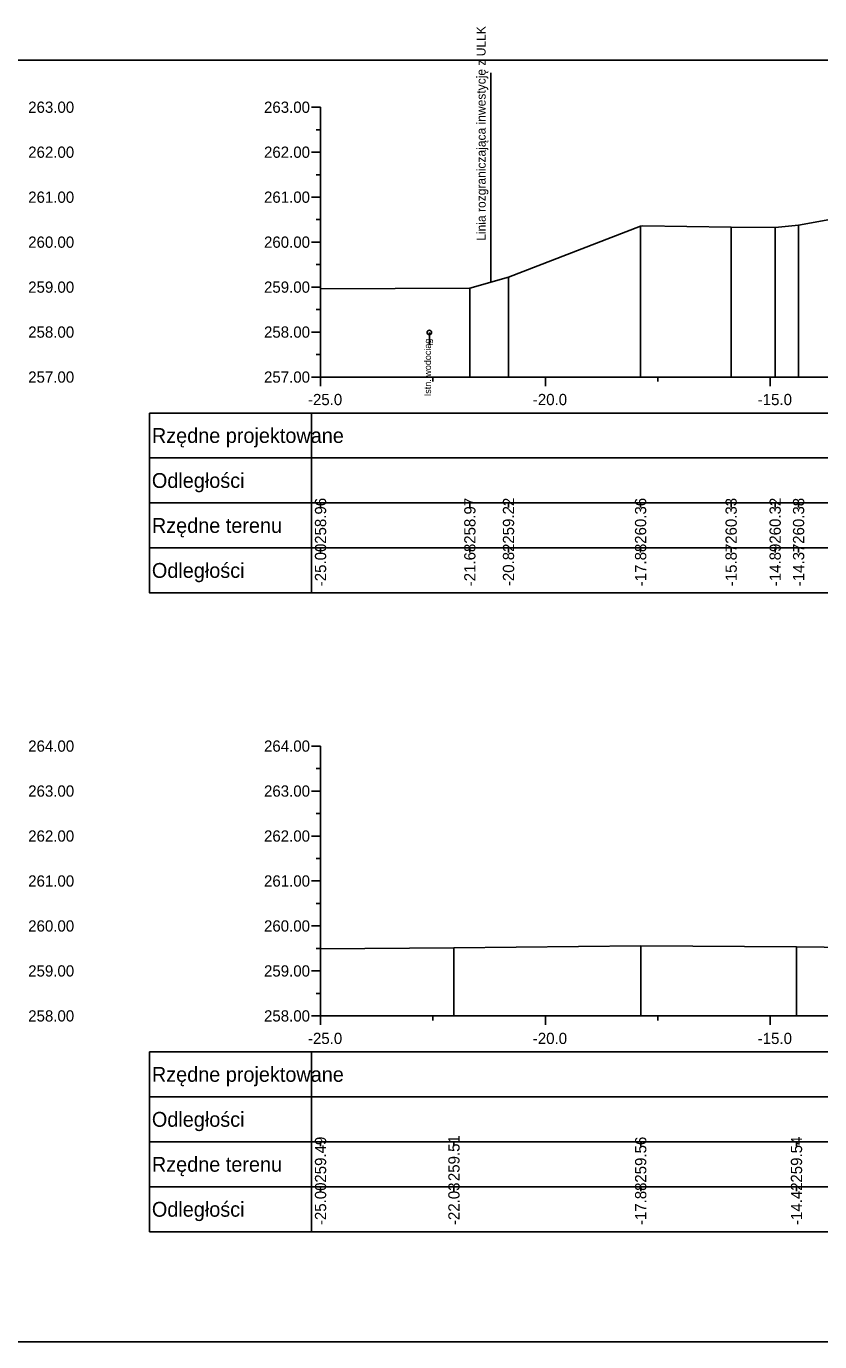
# Model space of a CAD drawing. Extents: x 6516023 to 6560129, y 5513077 to 5529206.
# Drawn here: x 6517223.72 to 6517241.36, y 5513364.27 to 5513393.52 of the extents above; entities that cross this region are included whole.
import ezdxf

# ---------------------------------------------------------------- set-up
doc = ezdxf.new("R2010")
doc.units = 0
for name, color, linetype in [('TOR_PRZEK_P-kable', 7, 'Continuous'), ('TOR_PRZEK_P-tabelka istniejace', 7, 'Continuous'), ('TOR_PRZEK_P-tabelka projektowane', 7, 'Continuous'), ('TOR_PRZEK_P-teren istniejacy', 7, 'Continuous'), ('TOR_PRZEK_P-uklad odniesienia', 7, 'Continuous'), ('TOR_PS_T-granica PKP-projektowana', 7, 'Continuous'), ('TOR_RAMKI-ramka+tabelka 1', 7, 'Continuous')]:
    doc.layers.add(name, color=color, linetype=linetype)

msp = doc.modelspace()

# ---------------------------------------------------------------- linework, layer by layer
at = {"layer": 'TOR_PRZEK_P-kable'}
msp.add_line((6517232.683, 5513386.709), (6517232.683, 5513386.44), dxfattribs=at)
msp.add_circle((6517232.683, 5513386.709), 0.05, dxfattribs=at)
at = {"layer": 'TOR_PRZEK_P-tabelka istniejace'}
for p, q in [((6517226.463, 5513382.917), (6517226.463, 5513380.917)), ((6517230.063, 5513382.917), (6517230.063, 5513380.917)), ((6517230.263, 5513382.817), (6517230.263, 5513382.917)), ((6517233.583, 5513382.817), (6517233.583, 5513382.917)), ((6517234.442, 5513382.817), (6517234.442, 5513382.917)), ((6517237.379, 5513382.817), (6517237.379, 5513382.917)), ((6517239.392, 5513382.817), (6517239.392, 5513382.917)), ((6517240.371, 5513382.817), (6517240.371, 5513382.917)), ((6517240.892, 5513382.817), (6517240.892, 5513382.917)), ((6517226.463, 5513381.917), (6517280.263, 5513381.917)), ((6517230.263, 5513381.817), (6517230.263, 5513381.917)), ((6517233.583, 5513381.817), (6517233.583, 5513381.917)), ((6517234.442, 5513381.817), (6517234.442, 5513381.917)), ((6517237.379, 5513381.817), (6517237.379, 5513381.917)), ((6517239.392, 5513381.817), (6517239.392, 5513381.917)), ((6517240.371, 5513381.817), (6517240.371, 5513381.917)), ((6517240.892, 5513381.817), (6517240.892, 5513381.917)), ((6517226.463, 5513368.711), (6517226.463, 5513366.711)), ((6517230.063, 5513368.711), (6517230.063, 5513366.711)), ((6517230.263, 5513368.611), (6517230.263, 5513368.711)), ((6517233.229, 5513368.611), (6517233.229, 5513368.711)), ((6517237.381, 5513368.611), (6517237.381, 5513368.711)), ((6517240.845, 5513368.611), (6517240.845, 5513368.711)), ((6517226.463, 5513367.711), (6517280.263, 5513367.711)), ((6517230.263, 5513367.611), (6517230.263, 5513367.711)), ((6517233.229, 5513367.611), (6517233.229, 5513367.711)), ((6517237.381, 5513367.611), (6517237.381, 5513367.711)), ((6517240.845, 5513367.611), (6517240.845, 5513367.711))]:
    msp.add_line(p, q, dxfattribs=at)
for points in [[(6517237.379, 5513389.074), (6517237.379, 5513385.917), (6517237.379, 5513385.787), (6517237.379, 5513385.717)], [(6517239.392, 5513389.05), (6517239.392, 5513385.917), (6517239.392, 5513385.787), (6517239.392, 5513385.717)], [(6517240.371, 5513389.04), (6517240.371, 5513385.917), (6517240.371, 5513385.787), (6517240.371, 5513385.717)], [(6517240.892, 5513389.095), (6517240.892, 5513385.917), (6517240.892, 5513385.787), (6517240.892, 5513385.717)], [(6517234.442, 5513387.94), (6517234.442, 5513385.917), (6517234.442, 5513385.787), (6517234.442, 5513385.717)], [(6517230.263, 5513387.678), (6517230.263, 5513385.917), (6517230.263, 5513385.787), (6517230.263, 5513385.717)], [(6517233.583, 5513387.692), (6517233.583, 5513385.917), (6517233.583, 5513385.787), (6517233.583, 5513385.717)], [(6517230.263, 5513373), (6517230.263, 5513371.711), (6517230.263, 5513371.581), (6517230.263, 5513371.511)], [(6517233.229, 5513373.023), (6517233.229, 5513371.711), (6517233.229, 5513371.581), (6517233.229, 5513371.511)], [(6517237.381, 5513373.071), (6517237.381, 5513371.711), (6517237.381, 5513371.581), (6517237.381, 5513371.511)], [(6517240.845, 5513373.047), (6517240.845, 5513371.711), (6517240.845, 5513371.581), (6517240.845, 5513371.511)]]:
    msp.add_lwpolyline(points, dxfattribs=at)
for points in [[(6517226.463, 5513382.917), (6517226.463, 5513380.917), (6517280.263, 5513380.917), (6517280.263, 5513382.917)], [(6517226.463, 5513368.711), (6517226.463, 5513366.711), (6517280.263, 5513366.711), (6517280.263, 5513368.711)]]:
    msp.add_lwpolyline(points, close=True, dxfattribs=at)
at = {"layer": 'TOR_PRZEK_P-tabelka projektowane'}
for p, q in [((6517226.463, 5513384.917), (6517226.463, 5513382.917)), ((6517230.063, 5513384.917), (6517230.063, 5513382.917)), ((6517226.463, 5513383.917), (6517280.263, 5513383.917)), ((6517226.463, 5513370.711), (6517226.463, 5513368.711)), ((6517230.063, 5513370.711), (6517230.063, 5513368.711)), ((6517226.463, 5513369.711), (6517280.263, 5513369.711))]:
    msp.add_line(p, q, dxfattribs=at)
for points in [[(6517226.463, 5513384.917), (6517226.463, 5513382.917), (6517280.263, 5513382.917), (6517280.263, 5513384.917)], [(6517226.463, 5513370.711), (6517226.463, 5513368.711), (6517280.263, 5513368.711), (6517280.263, 5513370.711)]]:
    msp.add_lwpolyline(points, close=True, dxfattribs=at)
at = {"layer": 'TOR_PRZEK_P-teren istniejacy'}
for points in [[(6517230.263, 5513387.678), (6517233.583, 5513387.692), (6517234.442, 5513387.94), (6517237.379, 5513389.074), (6517237.422, 5513389.076), (6517239.392, 5513389.05), (6517240.371, 5513389.04), (6517240.892, 5513389.095), (6517241.83, 5513389.265)], [(6517230.263, 5513373), (6517233.229, 5513373.023), (6517237.381, 5513373.071), (6517240.845, 5513373.047), (6517243.317, 5513373.019), (6517244.516, 5513373.008), (6517246.741, 5513372.869), (6517248.116, 5513372.465), (6517248.638, 5513372.336), (6517251.342, 5513373.81), (6517252.577, 5513374.456), (6517252.86, 5513374.559), (6517253.385, 5513374.701), (6517254.053, 5513374.788), (6517254.37, 5513374.91), (6517256.207, 5513374.986), (6517257.187, 5513374.986), (6517257.583, 5513374.819), (6517258.327, 5513374.551), (6517258.399, 5513374.527), (6517258.685, 5513374.434), (6517260.323, 5513373.849)]]:
    msp.add_lwpolyline(points, dxfattribs=at)
at = {"layer": 'TOR_PRZEK_P-uklad odniesienia'}
for p, q in [((6517230.063, 5513391.717), (6517230.263, 5513391.717)), ((6517230.263, 5513391.717), (6517230.263, 5513385.717)), ((6517230.163, 5513391.217), (6517230.263, 5513391.217)), ((6517230.063, 5513390.717), (6517230.263, 5513390.717)), ((6517230.163, 5513390.217), (6517230.263, 5513390.217)), ((6517230.063, 5513389.717), (6517230.263, 5513389.717)), ((6517230.163, 5513389.217), (6517230.263, 5513389.217)), ((6517230.063, 5513388.717), (6517230.263, 5513388.717)), ((6517230.163, 5513388.217), (6517230.263, 5513388.217)), ((6517230.063, 5513387.717), (6517230.263, 5513387.717)), ((6517230.163, 5513387.217), (6517230.263, 5513387.217)), ((6517230.063, 5513386.717), (6517230.263, 5513386.717)), ((6517230.163, 5513386.217), (6517230.263, 5513386.217)), ((6517230.063, 5513385.717), (6517230.263, 5513385.717)), ((6517230.263, 5513385.717), (6517280.263, 5513385.717)), ((6517230.263, 5513385.517), (6517230.263, 5513385.717)), ((6517232.763, 5513385.617), (6517232.763, 5513385.717)), ((6517235.263, 5513385.517), (6517235.263, 5513385.717)), ((6517237.763, 5513385.617), (6517237.763, 5513385.717)), ((6517240.263, 5513385.517), (6517240.263, 5513385.717)), ((6517230.063, 5513377.511), (6517230.263, 5513377.511)), ((6517230.263, 5513377.511), (6517230.263, 5513371.511)), ((6517230.163, 5513377.011), (6517230.263, 5513377.011)), ((6517230.063, 5513376.511), (6517230.263, 5513376.511)), ((6517230.163, 5513376.011), (6517230.263, 5513376.011)), ((6517230.063, 5513375.511), (6517230.263, 5513375.511)), ((6517230.163, 5513375.011), (6517230.263, 5513375.011)), ((6517230.063, 5513374.511), (6517230.263, 5513374.511)), ((6517230.163, 5513374.011), (6517230.263, 5513374.011)), ((6517230.063, 5513373.511), (6517230.263, 5513373.511)), ((6517230.163, 5513373.011), (6517230.263, 5513373.011)), ((6517230.063, 5513372.511), (6517230.263, 5513372.511)), ((6517230.163, 5513372.011), (6517230.263, 5513372.011)), ((6517230.063, 5513371.511), (6517230.263, 5513371.511)), ((6517230.263, 5513371.511), (6517280.263, 5513371.511)), ((6517230.263, 5513371.311), (6517230.263, 5513371.511)), ((6517232.763, 5513371.411), (6517232.763, 5513371.511)), ((6517235.263, 5513371.311), (6517235.263, 5513371.511)), ((6517237.763, 5513371.411), (6517237.763, 5513371.511)), ((6517240.263, 5513371.311), (6517240.263, 5513371.511))]:
    msp.add_line(p, q, dxfattribs=at)
at = {"layer": 'TOR_PS_T-granica PKP-projektowana'}
msp.add_line((6517234.047, 5513387.826), (6517234.047, 5513392.484), dxfattribs=at)
at = {"layer": 'TOR_RAMKI-ramka+tabelka 1'}
msp.add_lwpolyline([(6517109.813, 5513392.767), (6517357.313, 5513392.767), (6517357.313, 5513364.267), (6517109.813, 5513364.267)], close=True, dxfattribs=at)

# ---------------------------------------------------------------- texts
at = {"layer": 'TOR_PRZEK_P-kable'}
msp.add_text('Istn. wodociąg', height=0.14999, rotation=90.0511, dxfattribs=at).set_placement((6517232.721, 5513385.29))
at = {"layer": 'TOR_PRZEK_P-tabelka istniejace'}
for s, p in [('258.96', (6517230.388, 5513382.008)), ('258.97', (6517233.708, 5513382.009)), ('259.22', (6517234.567, 5513382.011)), ('260.36', (6517237.504, 5513382.008)), ('260.33', (6517239.517, 5513382.008)), ('260.32', (6517240.496, 5513382.011)), ('260.38', (6517241.017, 5513382.008)), ('-25.00', (6517230.388, 5513381.065)), ('-21.68', (6517233.708, 5513381.064)), ('-20.82', (6517234.567, 5513381.067)), ('-17.88', (6517237.504, 5513381.064)), ('-15.87', (6517239.517, 5513381.065)), ('-14.89', (6517240.496, 5513381.065)), ('-14.37', (6517241.017, 5513381.065)), ('259.49', (6517230.388, 5513367.803)), ('259.51', (6517233.354, 5513367.837)), ('259.56', (6517237.506, 5513367.802)), ('259.54', (6517240.97, 5513367.804)), ('-25.00', (6517230.388, 5513366.859)), ('-22.03', (6517233.354, 5513366.859)), ('-17.88', (6517237.506, 5513366.859)), ('-14.42', (6517240.97, 5513366.861))]:
    msp.add_text(s, height=0.25, rotation=90, dxfattribs=at).set_placement(p)
for s, p in [('Rzędne terenu', (6517226.513, 5513382.252)), ('Odległości', (6517226.513, 5513381.252)), ('Rzędne terenu', (6517226.513, 5513368.046)), ('Odległości', (6517226.513, 5513367.046))]:
    msp.add_text(s, height=0.33, dxfattribs=at).set_placement(p)
at = {"layer": 'TOR_PRZEK_P-tabelka projektowane'}
for s, p in [('Rzędne projektowane', (6517226.513, 5513384.252)), ('Odległości', (6517226.513, 5513383.252)), ('Rzędne projektowane', (6517226.513, 5513370.046)), ('Odległości', (6517226.513, 5513369.046))]:
    msp.add_text(s, height=0.33, dxfattribs=at).set_placement(p)
at = {"layer": 'TOR_PRZEK_P-uklad odniesienia'}
for s, height, p in [('263.00', 0.25, (6517223.763, 5513391.592)), ('263.00', 0.25, (6517229.006, 5513391.592)), ('262.00', 0.25, (6517223.763, 5513390.592)), ('262.00', 0.25, (6517229.006, 5513390.592)), ('261.00', 0.25, (6517223.763, 5513389.592)), ('261.00', 0.25, (6517229.006, 5513389.592)), ('260.00', 0.25, (6517223.763, 5513388.592)), ('260.00', 0.25, (6517229.006, 5513388.592)), ('259.00', 0.25, (6517223.763, 5513387.592)), ('259.00', 0.25, (6517229.006, 5513387.592)), ('258.00', 0.25, (6517223.763, 5513386.592)), ('258.00', 0.25, (6517229.006, 5513386.592)), ('257.00', 0.25, (6517223.763, 5513385.592)), ('257.00', 0.25, (6517229.006, 5513385.592)), ('-', 0.0001, (6517230.263, 5513385.717)), ('-25.0', 0.25, (6517229.983, 5513385.092)), ('-20.0', 0.25, (6517234.983, 5513385.092)), ('-15.0', 0.25, (6517239.983, 5513385.092)), ('264.00', 0.25, (6517223.763, 5513377.386)), ('264.00', 0.25, (6517229.006, 5513377.386)), ('263.00', 0.25, (6517223.763, 5513376.386)), ('263.00', 0.25, (6517229.006, 5513376.386)), ('262.00', 0.25, (6517223.763, 5513375.386)), ('262.00', 0.25, (6517229.006, 5513375.386)), ('261.00', 0.25, (6517223.763, 5513374.386)), ('261.00', 0.25, (6517229.006, 5513374.386)), ('260.00', 0.25, (6517223.763, 5513373.386)), ('260.00', 0.25, (6517229.006, 5513373.386)), ('259.00', 0.25, (6517223.763, 5513372.386)), ('259.00', 0.25, (6517229.006, 5513372.386)), ('258.00', 0.25, (6517223.763, 5513371.386)), ('258.00', 0.25, (6517229.006, 5513371.386)), ('-', 0.0001, (6517230.263, 5513371.511)), ('-25.0', 0.25, (6517229.983, 5513370.886)), ('-20.0', 0.25, (6517234.983, 5513370.886)), ('-15.0', 0.25, (6517239.983, 5513370.886))]:
    msp.add_text(s, height=height, dxfattribs=at).set_placement(p)
at = {"layer": 'TOR_PS_T-granica PKP-projektowana'}
msp.add_text('Linia rozgraniczająca inwestycję z ULLK', height=0.2, rotation=90.0511, dxfattribs=at).set_placement((6517233.936, 5513388.748))

doc.saveas('drawing.dxf')
